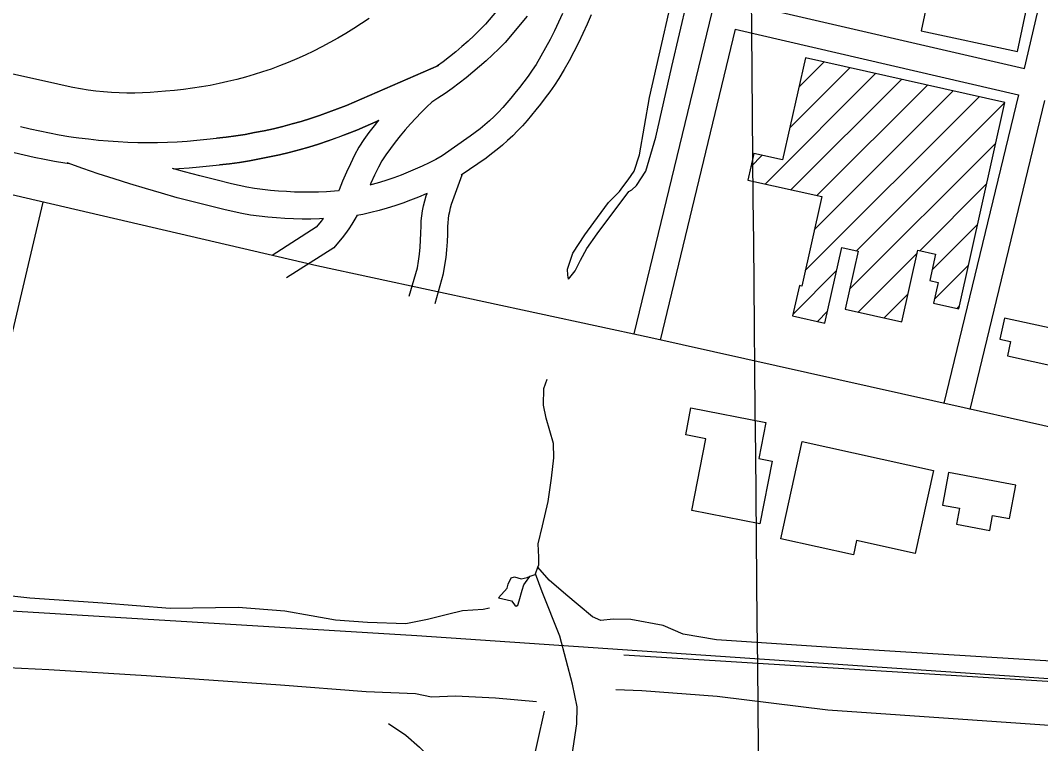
# Model space of a CAD drawing. Extents: x 3598634 to 3636690, y 517270 to 542944.
# Drawn here: x 3622982 to 3624123, y 539733 to 540543 of the extents above; entities that cross this region are included whole.
import ezdxf

# ---------------------------------------------------------------- set-up
doc = ezdxf.new("R2010")
doc.units = 0
for name, color, linetype in [('V-BLDG-OTLN', 7, 'Continuous'), ('V-GRID-MAJR', 7, 'Continuous'), ('V-RAIL-TRAK', 7, 'Continuous'), ('V-ROAD-CNTR', 7, 'Continuous'), ('V-TOPO-SHOR', 7, 'Continuous')]:
    doc.layers.add(name, color=color, linetype=linetype)

msp = doc.modelspace()

# ---------------------------------------------------------------- linework, layer by layer
at = {"layer": 'V-BLDG-OTLN'}
for p, q in [((3623852.8382557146, 540468.0700375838), (3623880.864199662, 540496.0959815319)), ((3623815.077331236, 540359.599254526), (3623938.6610840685, 540483.18200736)), ((3623842.6652760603, 540422.54212864), (3623909.7621418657, 540489.6389944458)), ((3623843.9752734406, 540353.1422674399), (3623967.559026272, 540476.7250202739)), ((3623872.873215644, 540346.685280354), (3623996.4569684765, 540470.2680331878)), ((3623870.013221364, 540308.469356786), (3624025.35491068, 540463.8110461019)), ((3623859.84024171, 540262.940447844), (3624054.2538528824, 540457.354059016)), ((3623917.20512698, 540284.9504038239), (3624083.151795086, 540450.89707193)), ((3623909.446142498, 540241.8354900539), (3624072.977815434, 540405.3671629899)), ((3623799.0123633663, 540378.8902159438), (3623811.8693376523, 540391.7461902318)), ((3623987.9779854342, 540285.0124036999), (3624062.802835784, 540359.8372540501)), ((3624001.7269579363, 540263.4064469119), (3624052.6288561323, 540314.3083451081)), ((3623919.1991229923, 540216.2335412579), (3623985.255990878, 540282.2914091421)), ((3624004.5009523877, 540230.825512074), (3624042.453876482, 540268.778436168)), ((3623846.2712688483, 540214.016545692), (3623894.996171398, 540262.741448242)), ((3623948.096065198, 540209.775554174), (3623975.0810112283, 540236.759500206)), ((3624029.3959025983, 540220.365532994), (3624032.27989683, 540223.2485272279)), ((3623873.4332145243, 540205.8235620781), (3623884.8191917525, 540217.2095393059))]:
    msp.add_line(p, q, dxfattribs=at)
for points in [[(3624028.2309049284, 540712.7045483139), (3623989.617982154, 540531.0139116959), (3624097.2207669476, 540508.145957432), (3624118.591724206, 540608.7057563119), (3624103.993753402, 540611.8077501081), (3624108.352744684, 540632.320709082), (3624076.952807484, 540638.9926957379), (3624089.833781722, 540699.6145744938)], [(3624083.151795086, 540450.89707193), (3623860.1352411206, 540500.7279722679), (3623834.647292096, 540386.6572004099), (3623802.3603566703, 540393.871185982), (3623795.671370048, 540363.935245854), (3623878.2822048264, 540345.4762827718), (3623855.9242495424, 540245.4164828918), (3623853.4142545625, 540245.9774817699), (3623845.819269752, 540211.9955497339), (3623881.8541976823, 540203.9415658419), (3623900.78015983, 540288.621396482), (3623918.9921234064, 540284.5514046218), (3623904.46015247, 540219.5275346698), (3623968.053025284, 540205.3155630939), (3623985.96498946, 540285.4624027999), (3624005.671950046, 540281.058411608), (3623999.075963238, 540251.5444706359), (3624008.6529440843, 540249.4044749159), (3624003.458954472, 540226.1615214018), (3624031.5288983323, 540219.888533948)], [(3624149.940661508, 540194.7745841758), (3624082.5837962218, 540209.3265550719), (3624077.5038063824, 540185.810602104), (3624089.46478246, 540183.2266072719), (3624085.9957893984, 540167.169639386), (3624143.5746742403, 540154.730664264), (3624146.9526674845, 540170.3646329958), (3624144.768671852, 540170.836632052)], [(3623732.8954955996, 539994.0969855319), (3623748.5484642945, 540074.4688247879), (3623726.218508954, 540078.8178160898), (3623732.1264971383, 540109.150755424), (3623815.85032969, 540092.843788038), (3623807.9573454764, 540052.3208690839), (3623822.768315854, 540049.4358748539), (3623809.098343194, 539979.254015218)], [(3623856.611248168, 540071.325831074), (3624003.212954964, 540038.8548960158), (3623982.667996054, 539946.0980815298), (3623917.276126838, 539960.582052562), (3623913.7401339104, 539944.617084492), (3623832.531296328, 539962.6030485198)], [(3624095.4657704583, 540022.6639283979), (3624020.1899210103, 540036.631900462), (3624013.42493454, 540000.1739733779), (3624032.3028967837, 539996.6709803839), (3624029.000903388, 539978.87801597), (3624066.21982895, 539971.971029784), (3624069.323822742, 539988.6969963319), (3624088.502784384, 539985.1380034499)]]:
    msp.add_lwpolyline(points, close=True, dxfattribs=at)
at = {"layer": 'V-GRID-MAJR'}
msp.add_spline([(3623966.954, 522873.50800000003), (3623909.683, 528931.139), (3623852.383, 534991.855), (3623795.082, 541052.584), (3623795.0530000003, 541055.654)], degree=3, dxfattribs=at)
at = {"layer": 'V-RAIL-TRAK'}
msp.add_lwpolyline([(3634363.538044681, 539140.0176049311), (3625030.584103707, 539744.5616234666), (3623425.3679860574, 539853.9079831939), (3622168.756889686, 539930.3688980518), (3621634.484, 539953.685)], dxfattribs=at)
at = {"layer": 'V-ROAD-CNTR'}
for points in [[(3625088.6807840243, 539872.7982281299), (3624734.9174915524, 539949.4790747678), (3624386.23418892, 540030.6969123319), (3624037.5588862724, 540109.0867555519), (3623687.18558702, 540187.47259878), (3623313.6123341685, 540268.0674375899), (3622636.0576892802, 540426.024121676), (3621770.580420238, 540626.538720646), (3620602.86675567, 540884.053205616), (3619998.714963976, 541023.5539266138)], [(3623847.3334718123, 540930.2472070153), (3623845.242270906, 540930.763112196), (3623755.484450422, 540552.0978695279), (3623668.3526246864, 540191.9175898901)], [(3623788.6783840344, 540562.0648495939), (3624105.2667508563, 540488.7699961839), (3624181.54959829, 540816.8963399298)], [(3623525.120343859, 540565.747301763), (3623502.1291693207, 540538.3941880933), (3623496.0364072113, 540532.2186938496), (3623489.5028922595, 540525.8801227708), (3623482.8316778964, 540519.6874913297), (3623476.0212325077, 540513.6405184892), (3623469.083742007, 540507.7444236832), (3623462.016314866, 540502.0028628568), (3623454.824638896, 540496.417273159), (3623448.5856690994, 540491.7868456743)], [(3623588.476171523, 540550.5884872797), (3623584.023242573, 540540.7900990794), (3623579.3715359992, 540531.0841344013), (3623574.5231209, 540521.4767475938), (3623569.478211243, 540511.9712394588), (3623564.239792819, 540502.5696978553), (3623558.947918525, 540493.5152393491), (3623554.6599333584, 540487.0522429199), (3623550.07224405, 540480.5108027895), (3623545.3195813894, 540474.0896521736), (3623540.401967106, 540467.7926256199), (3623535.1179812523, 540461.3720318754), (3623530.594636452, 540455.6765903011), (3623526.1308627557, 540450.3780353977), (3623521.5153428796, 540445.2099333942), (3623516.7540880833, 540440.1766875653), (3623511.8476942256, 540435.2834728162), (3623506.8029913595, 540430.5306433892), (3623501.6241507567, 540425.9270203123), (3623496.3167848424, 540421.4734644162), (3623490.8811910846, 540417.174874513), (3623485.3353190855, 540413.0417899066), (3623453.8106378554, 540390.9974768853), (3623446.873364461, 540387.2212349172), (3623439.259214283, 540383.3173291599), (3623431.5527283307, 540379.6006920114), (3623423.756669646, 540376.0765513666), (3623415.876548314, 540372.7429120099), (3623407.9152618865, 540369.6046137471), (3623399.881542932, 540366.6607706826), (3623391.7799939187, 540363.9164811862), (3623383.608767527, 540361.3717223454), (3623375.3785920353, 540359.0262709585), (3623373.1093202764, 540358.4395850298)], [(3623620.4089103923, 540548.9101971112), (3623615.9158284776, 540538.4575127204), (3623611.2087574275, 540528.0999009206), (3623606.2924640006, 540517.8418655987), (3623601.1668791, 540507.6852524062), (3623595.8337887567, 540497.6367605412), (3623590.296207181, 540487.6983021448), (3623584.4180814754, 540477.6407606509), (3623579.444066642, 540470.1437570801), (3623574.41375595, 540462.9711972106), (3623569.2024186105, 540455.9303478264), (3623563.8100328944, 540449.0253743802), (3623558.448018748, 540442.5099681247), (3623553.8173635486, 540436.6794096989), (3623548.7951372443, 540430.7179646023), (3623543.604657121, 540424.9060666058), (3623538.2479119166, 540419.2433124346), (3623532.7303057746, 540413.7405271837), (3623527.0590086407, 540408.3973566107), (3623521.235849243, 540403.2209796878), (3623515.2672151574, 540398.2125355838), (3623509.152808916, 540393.3771254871), (3623502.8986809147, 540388.7162100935), (3623475.2352349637, 540369.3719490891)], [(3623372.306, 540544.982), (3623363.737, 540539.196), (3623355.045, 540533.593), (3623346.239, 540528.176), (3623337.318, 540522.95), (3623328.288, 540517.912), (3623319.154, 540513.068), (3623309.918, 540508.419), (3623300.585, 540503.9670000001), (3623291.16, 540499.715), (3623281.647, 540495.664), (3623272.0500000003, 540491.816), (3623262.586, 540488.353), (3623253.051, 540485.098), (3623243.444, 540482.057), (3623233.773, 540479.229), (3623224.041, 540476.6140000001), (3623214.251, 540474.215), (3623204.415, 540472.034), (3623194.529, 540470.072), (3623184.605, 540468.327), (3623174.643, 540466.804), (3623164.651, 540465.501), (3623154.632, 540464.42), (3623144.593, 540463.56), (3623135.95, 540462.702), (3623127.291, 540462.0650000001), (3623118.62, 540461.643), (3623109.9390000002, 540461.442), (3623101.255, 540461.458), (3623092.576, 540461.694), (3623083.904, 540462.149), (3623075.247, 540462.8200000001), (3623066.611, 540463.709), (3623057.9990000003, 540464.817), (3623049.416, 540466.14), (3623040.872, 540467.68), (3623032.3680000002, 540469.433), (3623023.91, 540471.401), (3622948.224, 540488.33)], [(3623549.0876561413, 540547.6366982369), (3623524.3248306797, 540518.1758119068), (3623517.161592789, 540510.9153061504), (3623510.1551077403, 540504.1178772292), (3623502.9983221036, 540497.4745086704), (3623495.696767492, 540490.9914815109), (3623488.258257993, 540484.6695763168), (3623480.677685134, 540478.5111371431), (3623472.967361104, 540472.522726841), (3623465.127289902, 540466.7039967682), (3623457.1603996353, 540461.0602223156), (3623449.071966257, 540455.5892742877), (3623442.183024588, 540451.1509889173), (3623436.670740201, 540445.9193690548), (3623430.4086995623, 540439.6948429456), (3623424.2954275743, 540433.3256889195), (3623418.329812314, 540426.8166082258), (3623412.518296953, 540420.1671802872), (3623406.861293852, 540413.3874352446), (3623401.3659249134, 540406.4773502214), (3623396.033080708, 540399.4409585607), (3623390.8655295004, 540392.2821878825), (3623386.3191997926, 540385.6647329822), (3623382.7103426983, 540378.5949084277), (3623378.3509481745, 540369.594930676), (3623374.180705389, 540360.5067108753), (3623373.2403706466, 540358.3407584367)], [(3623781.7023979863, 540532.8859079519), (3623697.51056637, 540184.863603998)], [(3623781.7023979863, 540532.8859079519), (3624098.3467646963, 540459.5780545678)], [(3622982.267822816, 540424.0461502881), (3622993.1329276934, 540421.4004844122), (3623003.905972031, 540418.9906603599), (3623014.720445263, 540416.7885786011), (3623025.578908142, 540414.7898492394), (3623036.471198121, 540412.9972126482), (3623041.6702307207, 540412.2435038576), (3623047.3951847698, 540411.4118481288), (3623058.347746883, 540410.0344922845), (3623069.32567023, 540408.8645537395), (3623080.3221007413, 540407.9023660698), (3623091.338251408, 540407.1496916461), (3623102.363856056, 540406.6037248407), (3623113.3966397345, 540406.2683640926), (3623124.4377721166, 540406.1406589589), (3623135.4739911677, 540406.22449562), (3623146.5114698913, 540406.5160075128), (3623157.537655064, 540407.017064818), (3623168.554557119, 540407.7277383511), (3623179.5559918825, 540408.6470430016), (3623190.727354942, 540409.7945276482), (3623201.6150968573, 540410.840606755), (3623212.2779721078, 540412.0851112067), (3623222.9159182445, 540413.5474520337), (3623233.519158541, 540415.2256907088), (3623244.087511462, 540417.1198071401), (3623254.616646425, 540419.2289402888), (3623265.099834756, 540421.5509747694), (3623275.531552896, 540424.0857393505), (3623285.9128764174, 540426.8337367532), (3623296.2336039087, 540429.7904331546), (3623306.491236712, 540432.958817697), (3623316.61168682, 540436.3120254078), (3623336.92420485, 540443.7350746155), (3623346.764012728, 540447.6756043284), (3623449.7467136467, 540492.3991503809)], [(3623449.7467136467, 540492.3991503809), (3623346.764012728, 540447.6756043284), (3623336.8529752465, 540443.7065494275), (3623326.8071186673, 540439.9184486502), (3623316.6845186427, 540436.3361567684), (3623306.491236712, 540432.958817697), (3623296.2336039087, 540429.7904331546), (3623285.9128764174, 540426.8337367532), (3623275.531552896, 540424.0857393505), (3623265.099834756, 540421.5509747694), (3623254.616646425, 540419.2289402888), (3623244.087511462, 540417.1198071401), (3623233.519158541, 540415.2256907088), (3623222.9159182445, 540413.5474520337), (3623212.2779721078, 540412.0851112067), (3623201.4630970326, 540410.8228662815)], [(3624098.3467646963, 540459.5780545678), (3624014.9519314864, 540114.4057449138)], [(3624127.656706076, 540453.1520674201), (3624044.111873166, 540107.3597590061)], [(3623153.061936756, 540376.782717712), (3623159.1843449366, 540377.0609351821), (3623170.769442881, 540377.8082616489), (3623182.338008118, 540378.7749569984), (3623193.6946450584, 540379.9414723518), (3623204.788903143, 540381.007393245), (3623216.0600278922, 540382.3228887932), (3623227.3040817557, 540383.8685479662), (3623238.510841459, 540385.6423092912), (3623249.680488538, 540387.6441928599), (3623260.8073535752, 540389.8730597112), (3623271.886165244, 540392.3270252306), (3623282.912447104, 540395.0062606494), (3623293.8831235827, 540397.9102632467), (3623304.7923960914, 540401.0355668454), (3623315.636763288, 540404.3851823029), (3623326.48031318, 540407.9779745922), (3623347.65179515, 540415.7149253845), (3623358.3179872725, 540419.9863956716), (3623383.078475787, 540430.7394332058)], [(3623383.0315025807, 540430.719033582), (3623358.3179872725, 540419.9863956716), (3623347.723024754, 540415.7434505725), (3623337.1048813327, 540411.7395513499), (3623326.4074813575, 540407.9538432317), (3623315.636763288, 540404.3851823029), (3623304.7923960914, 540401.0355668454), (3623293.8831235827, 540397.9102632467), (3623282.912447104, 540395.0062606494), (3623271.886165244, 540392.3270252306), (3623260.8073535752, 540389.8730597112), (3623249.680488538, 540387.6441928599), (3623238.510841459, 540385.6423092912), (3623227.3040817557, 540383.8685479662), (3623216.0600278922, 540382.3228887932), (3623204.9409029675, 540381.0251337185)], [(3623382.6363407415, 540431.1239351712), (3623377.6680750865, 540424.8766497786), (3623371.9129192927, 540417.2830414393), (3623366.3364704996, 540409.5578121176), (3623360.4868002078, 540401.0432670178), (3623355.847657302, 540391.9550915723), (3623351.2150518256, 540382.391069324), (3623346.785294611, 540372.7372891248), (3623342.554665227, 540362.9925231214), (3623338.527797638, 540353.1628043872), (3623337.9461258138, 540351.6547837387)], [(3622975.170177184, 540394.8978497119), (3622986.309072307, 540392.1855155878), (3622997.6380279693, 540389.6513396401), (3623009.011554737, 540387.3354213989), (3623020.427091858, 540385.2341507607), (3623031.882801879, 540383.3487873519), (3623036.94148174, 540382.6154256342)], [(3623320.9579322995, 540320.8577639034), (3623316.573037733, 540320.6688978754), (3623306.9326251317, 540320.4628796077), (3623297.286915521, 540320.4701257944), (3623287.6442541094, 540320.6854423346), (3623278.005339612, 540321.1141607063), (3623268.383286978, 540321.7548718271), (3623258.7761076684, 540322.6026554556), (3623249.1903421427, 540323.6627941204), (3623239.6291424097, 540324.9307891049), (3623229.7264516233, 540326.4654480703), (3623211.2916328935, 540330.6953728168), (3623193.345077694, 540335.0328691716), (3623175.450011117, 540339.574267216), (3623157.607893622, 540344.3230123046), (3623139.8214307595, 540349.2786707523), (3623122.0961932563, 540354.4390679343), (3623104.4270933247, 540359.8045062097), (3623086.8265366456, 540365.3735742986), (3623069.2876901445, 540371.1434762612), (3623051.817013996, 540377.1167797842), (3623034.4991238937, 540383.2628423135)], [(3623337.9767651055, 540352.010810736), (3623333.557564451, 540351.6256423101), (3623324.590079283, 540351.0420226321), (3623315.6069622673, 540350.6551021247), (3623306.6233748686, 540350.4631203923), (3623297.633084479, 540350.4698742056), (3623288.6457458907, 540350.6705576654), (3623279.6686603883, 540351.0698392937), (3623270.698713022, 540351.6671281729), (3623261.7438923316, 540352.4573445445), (3623252.8116578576, 540353.4452058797), (3623243.8988575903, 540354.6272108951), (3623235.385548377, 540355.9465519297), (3623218.1703671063, 540359.8966271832), (3623200.558922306, 540364.1531308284), (3623182.997988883, 540368.6097327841), (3623165.492106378, 540373.2689876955), (3623152.164620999, 540376.9822872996)], [(3623445.841408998, 540225.8896076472), (3623455.404193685, 540259.3455187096), (3623456.9590856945, 540268.6218374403), (3623458.149350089, 540277.3290062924), (3623459.0772954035, 540286.0696184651), (3623459.738451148, 540294.8323046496), (3623460.135912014, 540303.611234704), (3623460.2611185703, 540311.9610095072), (3623460.450799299, 540316.3280774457), (3623460.841171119, 540320.5235114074), (3623461.437623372, 540324.6910303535), (3623462.241060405, 540328.8220216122), (3623463.249725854, 540332.9136653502), (3623464.4582990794, 540336.951031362), (3623476.1760746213, 540370.0298515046)], [(3623437.118979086, 540349.1941211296), (3623435.7813303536, 540348.5894486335), (3623427.223451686, 540344.96908799), (3623418.5787381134, 540341.5613862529), (3623409.8564570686, 540338.3652293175), (3623401.0540060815, 540335.3835188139), (3623392.181232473, 540332.6202776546), (3623383.2454079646, 540330.0737290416), (3623374.24754601, 540327.7474677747), (3623365.1978878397, 540325.6430656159), (3623358.4961891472, 540324.2573270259)], [(3623416.9965910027, 540234.1343923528), (3623426.095806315, 540265.9684812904), (3623427.2969143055, 540273.1341625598), (3623428.364649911, 540280.9449937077), (3623429.1967045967, 540288.7823815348), (3623429.789548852, 540296.6396953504), (3623430.146087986, 540304.514765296), (3623430.27088143, 540312.8369904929), (3623430.5112007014, 540318.3699225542), (3623431.0388288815, 540324.0404885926), (3623431.8463766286, 540329.6829696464), (3623432.9349395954, 540335.2799783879), (3623434.298274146, 540340.8103346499), (3623435.9317009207, 540346.2669686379), (3623436.9399400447, 540349.1131880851)], [(3622666.716627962, 538851.3462710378), (3622773.734413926, 539325.9813217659), (3622888.676184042, 539814.3543450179), (3622899.273162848, 539879.4372148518), (3623007.62194615, 540339.3662949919)], [(3623320.9399400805, 540321.2139914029), (3623318.4101098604, 540317.9001792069), (3623315.0584742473, 540313.8138388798), (3623312.778887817, 540311.2269058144), (3623263.6924000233, 540279.7249485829)], [(3623358.8438062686, 540324.8897927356), (3623356.2259347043, 540320.2141652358), (3623352.935705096, 540314.795220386), (3623349.453009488, 540309.4953238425), (3623345.7855442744, 540304.3198440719), (3623341.93789014, 540299.2798207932), (3623337.9175257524, 540294.3781611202), (3623332.513112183, 540288.2450941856), (3623279.8955999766, 540254.4770514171)], [(3623656.8976475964, 539832.6853083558), (3625030.703899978, 539747.0694795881)], [(3623393.845173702, 539755.7324622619), (3623413.379134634, 539742.7744881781), (3623428.6671040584, 539729.385514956), (3623441.6880780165, 539716.4245408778), (3623463.609034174, 539692.836588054), (3623471.06101927, 539682.051609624), (3623478.5210043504, 539667.217639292), (3623480.0660012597, 539661.09865153), (3623481.9899974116, 539653.4746667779), (3623483.96099347, 539638.6426964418), (3623483.9979933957, 539622.1917293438), (3623483.4689944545, 539600.7587722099), (3623482.8339957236, 539590.8927919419), (3623480.9349995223, 539581.9218098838), (3623477.039007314, 539563.3428470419), (3623473.9930134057, 539547.927877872), (3623469.580022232, 539536.8199000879), (3623465.9850294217, 539531.1979113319)]]:
    msp.add_lwpolyline(points, dxfattribs=at)
at = {"layer": 'V-TOPO-SHOR'}
for points in [[(3623595.003, 540253.281), (3623594.463, 540257.75), (3623594.008, 540264.367), (3623599.953, 540282.242), (3623613.323, 540302.628), (3623623.6180000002, 540316.585), (3623639.971, 540338.976), (3623652.302, 540351.419), (3623655.941, 540356.656), (3623661.69, 540364.213), (3623668.664, 540374.105), (3623674.615, 540392.275), (3623685.881, 540456.639), (3623721.31, 540611.956), (3623753.772, 540766.4450000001), (3623794.632, 540943.478), (3623818.848, 541052.417), (3623819.5811693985, 541055.8819885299)], [(3623595.003, 540253.281), (3623602.5810000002, 540262.4670000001), (3623608.52, 540274.314), (3623615.565, 540287.469), (3623627.102, 540303.785), (3623662.5670000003, 540351.237), (3623666.149, 540353.236), (3623671.258, 540357.862), (3623681.607, 540373.904), (3623692.973, 540412.077), (3623710.74, 540491.175), (3623728.0330000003, 540564.125), (3623734.132, 540589.403), (3623745.498, 540658.29), (3623755.2630000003, 540705.351), (3623771.019, 540772.085), (3623806.435, 540909.018), (3623817.858, 540950.142), (3623823.132, 540978.687), (3623827.04, 541012.866), (3623831.224, 541030.8), (3623837.247, 541052.243), (3623838.2845260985, 541056.0560968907)], [(3623516.8000000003, 539896.425), (3623526.602, 539907.1410000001), (3623527.575, 539911.824), (3623530.944, 539918.816), (3623534.786, 539919.9180000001), (3623542.093, 539917.721), (3623548.8880000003, 539919.353), (3623552.257, 539920.627), (3623557.773, 539922.712), (3623558.055, 539923.449), (3623560.847, 539930.736), (3623561.7970000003, 539933.218), (3623561.967, 539942.034), (3623561.08, 539957.046), (3623565.872, 539976.947), (3623572.571, 540004.16), (3623576.307, 540030.256), (3623578.806, 540053.14), (3623578.529, 540069.316), (3623570.255, 540097.701), (3623567.005, 540112.17), (3623567.656, 540130.68), (3623571.279, 540141.174)], [(3623542.857, 539492.367), (3623560.191, 539563.152), (3623579.58, 539638.633), (3623599.386, 539720.576), (3623604.467, 539755.466), (3623604.83, 539774.275), (3623599.738, 539799.952), (3623585.478, 539853.442), (3623565.856, 539903.215), (3623558.055, 539923.449)], [(3624327.5870000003, 539813.527), (3624104.828, 539827.365), (3623900.444, 539840.12), (3623760.67, 539849.278), (3623723.452, 539855.582), (3623701.004, 539865.4230000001), (3623664.967, 539871.997), (3623644.981, 539872.382), (3623631.134, 539870.883), (3623622.102, 539875.1730000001), (3623605.899, 539888.7170000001), (3623592.3000000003, 539900.151), (3623573.501, 539916.387), (3623560.847, 539930.736)], [(3623516.8000000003, 539896.425), (3623531.333, 539893.231), (3623535.056, 539888.16), (3623536.504, 539886.958), (3623538.296, 539888.3910000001), (3623539.857, 539893.067), (3623543.3200000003, 539905.054), (3623545.198, 539910.899), (3623548.827, 539916.1190000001), (3623552.257, 539920.627)], [(3622912.2430000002, 539905.408), (3622992.5840000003, 539896.4130000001), (3623074.2090000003, 539890.728), (3623149.657, 539884.8640000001), (3623225.829, 539886.044), (3623277.786, 539881.809), (3623307.386, 539876.828), (3623334.6350000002, 539871.895), (3623370.157, 539869.152), (3623413.055, 539867.7390000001), (3623437.256, 539872.564), (3623459.7120000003, 539878.307), (3623476.549, 539882.393), (3623499.802, 539883.709), (3623506.847, 539885.403)], [(3622891.4560000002, 539821.993), (3623013.969, 539816.031), (3623123.216, 539809.519), (3623272.957, 539798.992), (3623368.957, 539791.558), (3623424.188, 539789.317), (3623442.052, 539785.7390000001), (3623468.828, 539786.694), (3623513.47, 539784.365), (3623559.423, 539780.208)], [(3624218.8880000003, 539747.444), (3624046.786, 539759.674), (3623884.998, 539770.727), (3623761.5160000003, 539786.04), (3623677.255, 539792.367), (3623647.919, 539793.262)], [(3623510.923, 539508.532), (3623518.762, 539549.251), (3623526.235, 539570.863), (3623530.667, 539602.531), (3623536.93, 539637.691), (3623552.819, 539699.422), (3623568.369, 539769.708)]]:
    msp.add_lwpolyline(points, dxfattribs=at)

doc.saveas('drawing.dxf')
